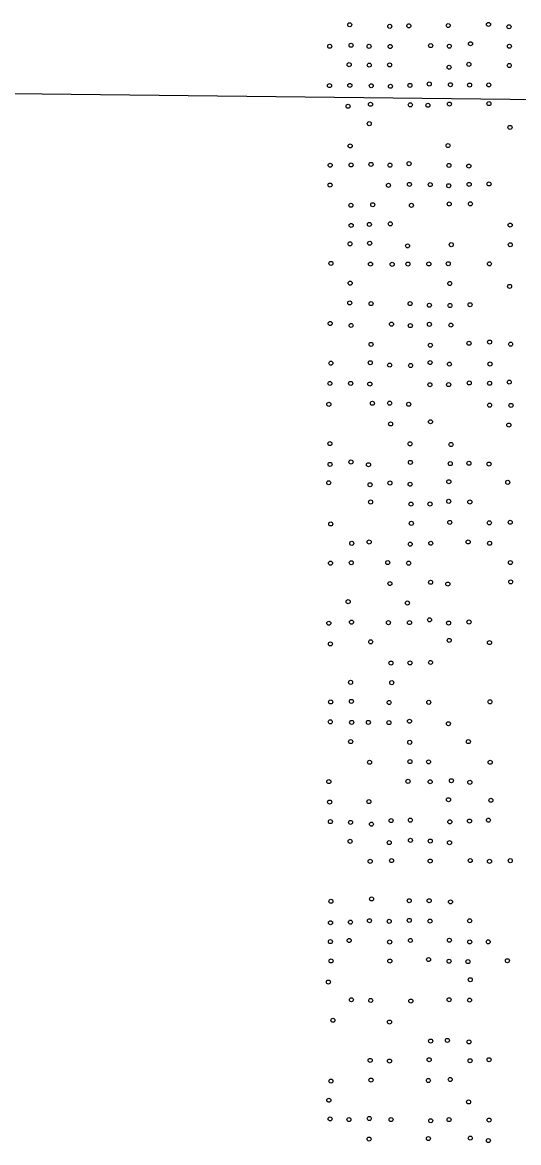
# Model space of a CAD drawing. Extents: x 20503438 to 20508873, y 7964251 to 7984667.
# Drawn here: x 20506240 to 20506486, y 7967376 to 7967931 of the extents above; entities that cross this region are included whole.
import ezdxf

# ---------------------------------------------------------------- set-up
doc = ezdxf.new("R2010")
doc.units = 0
doc.layers.add('SurSectionLine', color=7, linetype='Continuous')
doc.layers.add('SurSurveyPoints', color=7, linetype='Continuous')

msp = doc.modelspace()

# ---------------------------------------------------------------- linework, layer by layer
at = {"layer": 'SurSectionLine'}
msp.add_lwpolyline([(20503656.74, 7967924.84), (20508813.45, 7967866.08)], dxfattribs=at)
at = {"layer": 'SurSurveyPoints'}
for centre in [(20506402.04, 7967929.52), (20506470.78, 7967929.69), (20506421.89, 7967928.74), (20506431.32, 7967928.99), (20506450.83, 7967929.14), (20506480.94, 7967928.53), (20506392.13, 7967918.88), (20506402.7, 7967919.38), (20506411.63, 7967918.86), (20506422.07, 7967918.76), (20506442.14, 7967919.2), (20506451.37, 7967918.92), (20506461.88, 7967920.12), (20506481.13, 7967918.91), (20506401.77, 7967909.79), (20506411.73, 7967909.55), (20506421.82, 7967909.67), (20506451.27, 7967908.52), (20506461.06, 7967909.95), (20506481.08, 7967909.38), (20506392.02, 7967899.43), (20506402.1, 7967899.5), (20506412.7, 7967899.34), (20506422.23, 7967899.09), (20506431.88, 7967899.54), (20506441.44, 7967900.22), (20506451.94, 7967899.85), (20506461.41, 7967899.68), (20506470.92, 7967899.77), (20506401.21, 7967889.18), (20506412.34, 7967890.2), (20506432.07, 7967889.9), (20506440.77, 7967889.68), (20506451.45, 7967890.3), (20506471.02, 7967890.52), (20506411.73, 7967880.59), (20506481.44, 7967878.75), (20506402.26, 7967869.6), (20506450.76, 7967869.77), (20506392.36, 7967860.04), (20506402.74, 7967860.17), (20506412.58, 7967860.43), (20506421.96, 7967860.05), (20506431.43, 7967860.8), (20506451.2, 7967859.92), (20506461.04, 7967859.59), (20506392.31, 7967850.2), (20506421.24, 7967850.09), (20506431.64, 7967850.53), (20506441.91, 7967850.42), (20506451.09, 7967849.88), (20506461.2, 7967850.53), (20506471.07, 7967850.76), (20506451.32, 7967840.89), (20506461.8, 7967840.93), (20506402.63, 7967840.22), (20506413.43, 7967840.49), (20506432.62, 7967840.19), (20506402.77, 7967830.24), (20506411.78, 7967830.73), (20506422.13, 7967831.04), (20506481.5, 7967830.4), (20506402.21, 7967821.14), (20506411.93, 7967821.43), (20506430.7, 7967820.13), (20506452.36, 7967820.73), (20506481.55, 7967820.67), (20506392.74, 7967811.45), (20506412.33, 7967811.1), (20506423.06, 7967810.99), (20506430.88, 7967811.11), (20506441.22, 7967811.18), (20506450.87, 7967811.3), (20506471.25, 7967811.25), (20506402.28, 7967801.66), (20506451.6, 7967801.51), (20506481.23, 7967800.08), (20506402.05, 7967791.92), (20506412.62, 7967791.57), (20506431.96, 7967791.57), (20506461.65, 7967791.01), (20506441.51, 7967790.76), (20506451.68, 7967790.63), (20506392.37, 7967781.73), (20506402.73, 7967780.75), (20506422.74, 7967781.4), (20506432.07, 7967780.66), (20506441.52, 7967781.31), (20506452.15, 7967780.91), (20506412.63, 7967771.37), (20506441.97, 7967770.98), (20506461.12, 7967771.92), (20506471.34, 7967772.52), (20506481.73, 7967771.5), (20506392.71, 7967762.08), (20506412.22, 7967762.32), (20506421.84, 7967761.12), (20506432.2, 7967760.94), (20506441.87, 7967762.39), (20506451.44, 7967761.62), (20506471.53, 7967761.67), (20506461.26, 7967752.31), (20506481.08, 7967752.71), (20506392.23, 7967752.05), (20506402.52, 7967752.08), (20506412.02, 7967751.77), (20506441.74, 7967751.44), (20506451.05, 7967751.48), (20506471.33, 7967752.15), (20506391.69, 7967741.72), (20506413.27, 7967742.23), (20506421.84, 7967742.31), (20506431.28, 7967741.77), (20506471.34, 7967741.3), (20506481.93, 7967741.21), (20506422.29, 7967732.03), (20506442.06, 7967733.08), (20506480.84, 7967731.47), (20506392.22, 7967722.3), (20506431.91, 7967722.18), (20506452.2, 7967721.84), (20506392.3, 7967712.02), (20506402.69, 7967713.19), (20506411.36, 7967711.85), (20506432.11, 7967713), (20506451.84, 7967712.4), (20506461.11, 7967712.56), (20506471.06, 7967712.18), (20506391.64, 7967702.9), (20506421.98, 7967702.8), (20506451.13, 7967703.45), (20506480.29, 7967703.13), (20506412.11, 7967701.95), (20506431.96, 7967702.2), (20506412.38, 7967693.39), (20506432.4, 7967692.36), (20506441.81, 7967692.41), (20506451.07, 7967693.73), (20506461.53, 7967693.41), (20506392.64, 7967682.53), (20506432.57, 7967682.85), (20506451.61, 7967683.32), (20506471.2, 7967683.08), (20506481.53, 7967683.38), (20506403.03, 7967672.95), (20506411.69, 7967673.6), (20506432, 7967672.55), (20506442.2, 7967673), (20506460.72, 7967673.65), (20506471.34, 7967672.97), (20506392.54, 7967663.15), (20506402.82, 7967663.33), (20506420.86, 7967663.44), (20506431.25, 7967663.15), (20506481.64, 7967663.44), (20506421.93, 7967653.05), (20506442.1, 7967653.7), (20506450.64, 7967652.79), (20506481.78, 7967653.88), (20506401.28, 7967644.09), (20506430.63, 7967643.42), (20506391.69, 7967633.43), (20506402.92, 7967633.93), (20506421.22, 7967633.69), (20506431.66, 7967633.74), (20506441.58, 7967635.1), (20506451.03, 7967633.51), (20506461.12, 7967634.02), (20506451.32, 7967624.94), (20506392.47, 7967623.19), (20506412.44, 7967624.21), (20506471.27, 7967623.84), (20506422.48, 7967613.73), (20506431.89, 7967613.8), (20506442.09, 7967614.01), (20506402.47, 7967604.18), (20506422.84, 7967604), (20506392.62, 7967594.46), (20506402.89, 7967594.73), (20506421.55, 7967594.21), (20506441.2, 7967594.29), (20506471.5, 7967594.53), (20506392.42, 7967584.62), (20506403.01, 7967584.34), (20506411.28, 7967584.36), (20506421.47, 7967584.24), (20506431.65, 7967584.94), (20506450.94, 7967583.69), (20506402.51, 7967574.84), (20506460.82, 7967574.86), (20506431.78, 7967574.48), (20506411.87, 7967564.64), (20506431.88, 7967564.94), (20506441.1, 7967564.82), (20506471.6, 7967564.64), (20506391.7, 7967555.04), (20506430.92, 7967555.2), (20506441.88, 7967554.96), (20506452.41, 7967555.5), (20506461.54, 7967554.7), (20506392.11, 7967544.95), (20506411.54, 7967545.16), (20506450.98, 7967546.11), (20506471.96, 7967545.81), (20506392.49, 7967535.26), (20506402.45, 7967534.87), (20506412.82, 7967534.01), (20506422.56, 7967535.75), (20506432.09, 7967535.99), (20506451.64, 7967535.15), (20506461.38, 7967535.53), (20506470.75, 7967535.99), (20506402.25, 7967525.5), (20506432.13, 7967525.99), (20506441.94, 7967525.66), (20506421.61, 7967524.89), (20506451.46, 7967524.84), (20506412.18, 7967515.62), (20506422.76, 7967515.97), (20506441.89, 7967515.76), (20506461.73, 7967515.99), (20506471.28, 7967515.61), (20506481.55, 7967515.93), (20506392.74, 7967495.83), (20506412.86, 7967496.99), (20506431.51, 7967496.11), (20506441.39, 7967496.12), (20506451.97, 7967495.55), (20506411.83, 7967486.24), (20506431.56, 7967486.4), (20506461.45, 7967486.19), (20506392.53, 7967485.21), (20506402.41, 7967485.51), (20506421.6, 7967485.93), (20506441.83, 7967486.04), (20506392.46, 7967475.89), (20506401.78, 7967476.45), (20506421.83, 7967475.7), (20506432.12, 7967476.46), (20506451.43, 7967476.57), (20506461.49, 7967475.75), (20506470.64, 7967475.77), (20506392.81, 7967466.31), (20506421.92, 7967466.27), (20506441.1, 7967467.01), (20506451.25, 7967466.18), (20506460.59, 7967466), (20506480.13, 7967466.44), (20506391.49, 7967455.88), (20506461.74, 7967457.04), (20506402.86, 7967447.1), (20506412.45, 7967446.77), (20506432.32, 7967446.49), (20506451.28, 7967447.15), (20506461.4, 7967446.94), (20506393.72, 7967436.97), (20506421.75, 7967436.08), (20506442.13, 7967426.69), (20506450.42, 7967427.03), (20506461.09, 7967426.27), (20506412.18, 7967417.11), (20506421.76, 7967416.8), (20506441.39, 7967417.46), (20506461.64, 7967416.95), (20506471.05, 7967417.45), (20506392.74, 7967406.87), (20506412.59, 7967407.4), (20506441, 7967407.18), (20506451.82, 7967407.68), (20506391.7, 7967397.41), (20506460.92, 7967396.57), (20506392.33, 7967388.17), (20506401.65, 7967387.85), (20506411.75, 7967388.36), (20506422.52, 7967387.84), (20506442.17, 7967387.25), (20506451.26, 7967387.83), (20506471.09, 7967387.61), (20506411.65, 7967378.21), (20506441, 7967378.45), (20506461.77, 7967378.66), (20506470.74, 7967377.45)]:
    msp.add_circle(centre, 1, dxfattribs=at)

doc.saveas('drawing.dxf')
